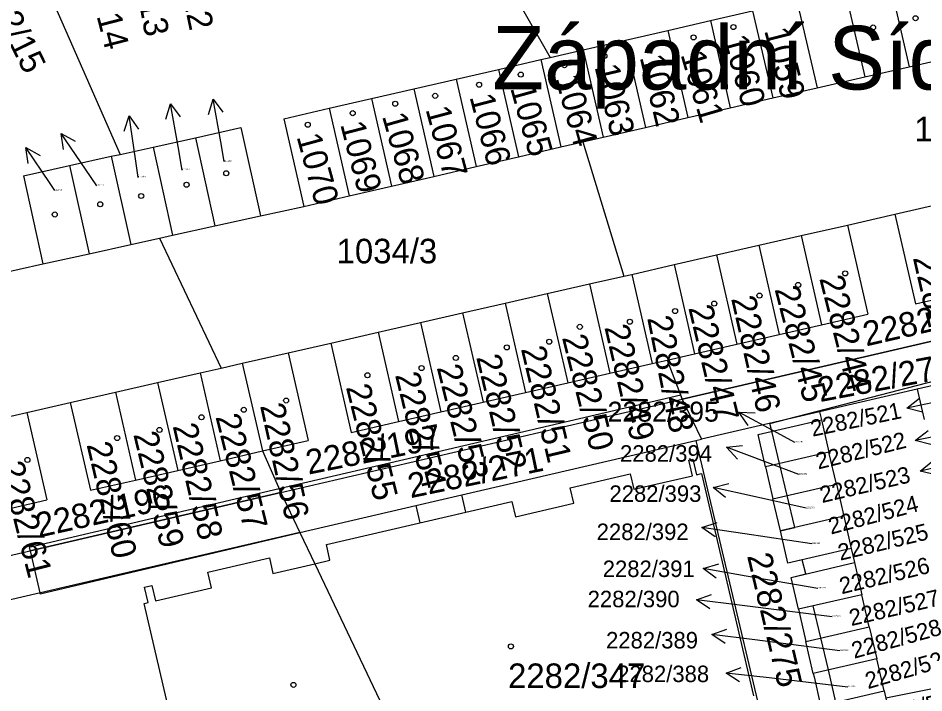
# Model space of a CAD drawing. Extents: x -785744 to -782822, y -1067550 to -1063910.
# Drawn here: x -783920.5 to -783857.9, y -1065972 to -1065925.3 of the extents above; entities that cross this region are included whole.
import ezdxf

# ---------------------------------------------------------------- set-up
doc = ezdxf.new("R2010")
doc.units = 0
for name, color, linetype in [('Hranice parcel', 7, 'Continuous'), ('Parcelní čísla', 7, 'Continuous'), ('Pop_ČP_popisy', 7, 'Continuous'), ('Věcná břemena k části', 7, 'Continuous'), ('Značky budov', 7, 'Continuous')]:
    doc.layers.add(name, color=color, linetype=linetype)

msp = doc.modelspace()

# ---------------------------------------------------------------- linework, layer by layer
at = {"layer": 'Hranice parcel'}
for p, q in [((-783854.13, -1065949.95), (-783858.41, -1065950.94)), ((-783858.41, -1065950.94), (-783865.15, -1065952.51)), ((-783858.41, -1065950.94), (-783857.92, -1065953.05)), ((-783874.64, -1065951.64), (-783873.32, -1065954.41)), ((-783865.15, -1065952.51), (-783873.32, -1065954.41)), ((-783865.15, -1065952.51), (-783865.02, -1065953.07)), ((-783869.4, -1065954.08), (-783865.02, -1065953.07)), ((-783868.88, -1065956.31), (-783869.4, -1065954.08)), ((-783864.51, -1065955.3), (-783868.88, -1065956.31)), ((-783868.88, -1065956.31), (-783868.37, -1065958.53)), ((-783868.37, -1065958.53), (-783863.99, -1065957.52)), ((-783902.39, -1065958.09), (-783901.07, -1065960.86)), ((-783867.86, -1065960.75), (-783868.37, -1065958.53)), ((-783863.48, -1065959.74), (-783867.86, -1065960.75)), ((-783901.07, -1065960.86), (-783963.12, -1065975.29)), ((-783867.35, -1065962.97), (-783867.86, -1065960.75)), ((-783862.97, -1065961.96), (-783867.35, -1065962.97)), ((-783862.97, -1065961.96), (-783862.74, -1065962.93)), ((-783907.42, -1065963.61), (-783903.18, -1065962.62)), ((-783903.18, -1065962.62), (-783902.93, -1065963.69)), ((-783902.93, -1065963.69), (-783900.04, -1065963.02)), ((-783900.04, -1065963.02), (-783893.66, -1065976.46)), ((-783867.12, -1065963.97), (-783862.74, -1065962.93)), ((-783907.17, -1065964.68), (-783907.42, -1065963.61)), ((-783866.61, -1065966.17), (-783867.12, -1065963.97)), ((-783911.8, -1065964.63), (-783911.31, -1065964.52)), ((-783911.55, -1065965.7), (-783911.8, -1065964.63)), ((-783911.31, -1065964.52), (-783911.06, -1065965.59)), ((-783911.06, -1065965.59), (-783907.17, -1065964.68)), ((-783911.84, -1065965.77), (-783911.55, -1065965.7)), ((-783862.23, -1065965.16), (-783866.61, -1065966.17)), ((-783908.25, -1065981.16), (-783911.84, -1065965.77)), ((-783866.61, -1065966.17), (-783866.1, -1065968.39)), ((-783866.1, -1065968.39), (-783861.72, -1065967.38)), ((-783865.59, -1065970.61), (-783866.1, -1065968.39)), ((-783861.2, -1065969.6), (-783865.59, -1065970.61)), ((-783865.59, -1065970.61), (-783865.53, -1065970.84)), ((-783865.53, -1065970.84), (-783865.08, -1065972.83)), ((-783864.83, -1065972.78), (-783860.69, -1065971.82))]:
    msp.add_line(p, q, dxfattribs=at)
for points in [[(-783921.29, -1065916.9), (-783913.5, -1065934.7)], [(-783860.34, -1065922.62), (-783858.96, -1065928.64)], [(-783863.4, -1065923.32), (-783862.02, -1065929.34)], [(-783886.14, -1065923.83), (-783883.78, -1065928)], [(-783866.71, -1065924.08), (-783865.32, -1065930.09)], [(-783872.7, -1065925.45), (-783869.78, -1065924.78)], [(-783869.78, -1065924.78), (-783868.39, -1065930.8)], [(-783875.63, -1065926.13), (-783872.7, -1065925.45)], [(-783872.7, -1065925.45), (-783871.32, -1065931.47)], [(-783878.56, -1065926.8), (-783875.63, -1065926.13)], [(-783875.63, -1065926.13), (-783874.25, -1065932.15)], [(-783881.48, -1065927.47), (-783878.56, -1065926.8)], [(-783878.56, -1065926.8), (-783877.17, -1065932.83)], [(-783883.78, -1065928), (-783881.48, -1065927.47)], [(-783881.48, -1065927.47), (-783880.1, -1065933.51)], [(-783887.34, -1065928.82), (-783884.41, -1065928.14)], [(-783884.41, -1065928.14), (-783883.78, -1065928)], [(-783884.41, -1065928.14), (-783883.03, -1065934.18)], [(-783858.96, -1065928.64), (-783856.06, -1065927.98)], [(-783862.02, -1065929.34), (-783858.96, -1065928.64)], [(-783890.26, -1065929.49), (-783887.34, -1065928.82)], [(-783887.34, -1065928.82), (-783885.96, -1065934.86)], [(-783865.32, -1065930.09), (-783862.02, -1065929.34)], [(-783893.19, -1065930.16), (-783890.26, -1065929.49)], [(-783890.26, -1065929.49), (-783888.89, -1065935.54)], [(-783896.12, -1065930.83), (-783893.19, -1065930.16)], [(-783893.19, -1065930.16), (-783891.82, -1065936.22)], [(-783868.39, -1065930.8), (-783865.32, -1065930.09)], [(-783899.04, -1065931.51), (-783896.12, -1065930.83)], [(-783896.12, -1065930.83), (-783894.74, -1065936.89)], [(-783871.32, -1065931.47), (-783868.39, -1065930.8)], [(-783902.17, -1065932.23), (-783899.04, -1065931.51)], [(-783899.04, -1065931.51), (-783897.67, -1065937.57)], [(-783874.25, -1065932.15), (-783871.32, -1065931.47)], [(-783902.17, -1065932.23), (-783900.8, -1065938.3)], [(-783877.17, -1065932.83), (-783874.25, -1065932.15)], [(-783908.29, -1065933.55), (-783905.15, -1065932.85)], [(-783905.15, -1065932.85), (-783903.8, -1065938.96)], [(-783880.1, -1065933.51), (-783877.17, -1065932.83)], [(-783911.22, -1065934.2), (-783908.29, -1065933.55)], [(-783908.29, -1065933.55), (-783906.94, -1065939.65)], [(-783881.52, -1065933.84), (-783880.1, -1065933.51)], [(-783913.5, -1065934.7), (-783911.22, -1065934.2)], [(-783911.22, -1065934.2), (-783909.87, -1065940.3)], [(-783885.96, -1065934.86), (-783883.03, -1065934.18)], [(-783883.03, -1065934.18), (-783881.52, -1065933.84)], [(-783881.52, -1065933.84), (-783878.68, -1065943.12)], [(-783916.99, -1065935.47), (-783914.11, -1065934.83)], [(-783914.11, -1065934.83), (-783913.5, -1065934.7)], [(-783914.11, -1065934.83), (-783912.76, -1065940.94)], [(-783888.89, -1065935.54), (-783885.96, -1065934.86)], [(-783920.18, -1065936.18), (-783916.99, -1065935.47)], [(-783916.99, -1065935.47), (-783915.64, -1065941.57)], [(-783891.82, -1065936.22), (-783888.89, -1065935.54)], [(-783920.18, -1065936.18), (-783918.83, -1065942.28)], [(-783894.74, -1065936.89), (-783891.82, -1065936.22)], [(-783897.67, -1065937.57), (-783894.74, -1065936.89)], [(-783900.8, -1065938.3), (-783897.67, -1065937.57)], [(-783859.95, -1065938.84), (-783856.84, -1065938.13)], [(-783903.8, -1065938.96), (-783900.8, -1065938.3)], [(-783906.94, -1065939.65), (-783903.8, -1065938.96)], [(-783863.22, -1065939.59), (-783859.95, -1065938.84)], [(-783859.95, -1065938.84), (-783858.53, -1065945.04)], [(-783909.87, -1065940.3), (-783906.94, -1065939.65)], [(-783866.43, -1065940.32), (-783863.22, -1065939.59)], [(-783863.22, -1065939.59), (-783861.81, -1065945.76)], [(-783912.76, -1065940.94), (-783910.78, -1065940.5)], [(-783910.78, -1065940.5), (-783909.87, -1065940.3)], [(-783910.78, -1065940.5), (-783906.5, -1065949.48)], [(-783869.35, -1065940.99), (-783866.43, -1065940.32)], [(-783866.43, -1065940.32), (-783865.02, -1065946.49)], [(-783915.64, -1065941.57), (-783912.76, -1065940.94)], [(-783872.27, -1065941.66), (-783869.35, -1065940.99)], [(-783869.35, -1065940.99), (-783867.94, -1065947.16)], [(-783918.83, -1065942.28), (-783915.64, -1065941.57)], [(-783875.2, -1065942.33), (-783872.27, -1065941.66)], [(-783872.27, -1065941.66), (-783870.86, -1065947.83)], [(-783922.13, -1065943.01), (-783918.83, -1065942.28)], [(-783878.12, -1065943), (-783875.2, -1065942.33)], [(-783875.2, -1065942.33), (-783873.79, -1065948.5)], [(-783881.05, -1065943.66), (-783878.68, -1065943.12)], [(-783878.68, -1065943.12), (-783878.12, -1065943)], [(-783878.12, -1065943), (-783876.71, -1065949.17)], [(-783883.97, -1065944.33), (-783881.05, -1065943.66)], [(-783881.05, -1065943.66), (-783879.64, -1065949.84)], [(-783886.89, -1065945), (-783883.97, -1065944.33)], [(-783883.97, -1065944.33), (-783882.56, -1065950.51)], [(-783858.53, -1065945.04), (-783855.42, -1065944.33)], [(-783889.82, -1065945.67), (-783886.89, -1065945)], [(-783886.89, -1065945), (-783885.48, -1065951.18)], [(-783874.64, -1065951.64), (-783845.18, -1065944.79)], [(-783892.74, -1065946.34), (-783889.82, -1065945.67)], [(-783889.82, -1065945.67), (-783888.41, -1065951.85)], [(-783865.02, -1065946.49), (-783861.81, -1065945.76)], [(-783895.67, -1065947), (-783892.74, -1065946.34)], [(-783892.74, -1065946.34), (-783891.33, -1065952.52)], [(-783867.94, -1065947.16), (-783865.02, -1065946.49)], [(-783898.93, -1065947.75), (-783895.67, -1065947)], [(-783895.67, -1065947), (-783894.26, -1065953.19)], [(-783870.86, -1065947.83), (-783867.94, -1065947.16)], [(-783901.88, -1065948.42), (-783898.93, -1065947.75)], [(-783898.93, -1065947.75), (-783897.52, -1065953.94)], [(-783873.79, -1065948.5), (-783870.86, -1065947.83)], [(-783905.05, -1065949.14), (-783901.88, -1065948.42)], [(-783901.88, -1065948.42), (-783900.49, -1065954.5)], [(-783875.69, -1065948.93), (-783873.79, -1065948.5)], [(-783906.5, -1065949.48), (-783905.05, -1065949.14)], [(-783905.05, -1065949.14), (-783903.66, -1065955.22)], [(-783879.64, -1065949.84), (-783876.71, -1065949.17)], [(-783876.71, -1065949.17), (-783875.69, -1065948.93)], [(-783875.69, -1065948.93), (-783874.64, -1065951.64)], [(-783910.9, -1065950.48), (-783907.97, -1065949.81)], [(-783907.97, -1065949.81), (-783906.5, -1065949.48)], [(-783907.97, -1065949.81), (-783906.58, -1065955.89)], [(-783882.56, -1065950.51), (-783879.64, -1065949.84)], [(-783913.82, -1065951.15), (-783910.9, -1065950.48)], [(-783910.9, -1065950.48), (-783909.51, -1065956.56)], [(-783885.48, -1065951.18), (-783882.56, -1065950.51)], [(-783916.94, -1065951.86), (-783913.82, -1065951.15)], [(-783913.82, -1065951.15), (-783912.43, -1065957.23)], [(-783888.41, -1065951.85), (-783885.48, -1065951.18)], [(-783919.95, -1065952.55), (-783916.94, -1065951.86)], [(-783916.94, -1065951.86), (-783915.55, -1065957.94)], [(-783902.39, -1065958.09), (-783874.64, -1065951.64)], [(-783891.33, -1065952.52), (-783888.41, -1065951.85)], [(-783923.2, -1065953.29), (-783919.95, -1065952.55)], [(-783919.95, -1065952.55), (-783918.56, -1065958.61)], [(-783894.26, -1065953.19), (-783891.33, -1065952.52)], [(-783897.52, -1065953.94), (-783894.26, -1065953.19)], [(-783865.02, -1065953.07), (-783864.51, -1065955.3)], [(-783873.7, -1065954.5), (-783873.32, -1065954.41)], [(-783903.66, -1065955.22), (-783900.49, -1065954.5)], [(-783889.88, -1065958.26), (-783873.7, -1065954.5)], [(-783906.58, -1065955.89), (-783903.66, -1065955.22)], [(-783903.66, -1065955.22), (-783902.39, -1065958.09)], [(-783863.99, -1065957.52), (-783864.51, -1065955.3)], [(-783909.51, -1065956.56), (-783906.58, -1065955.89)], [(-783874.19, -1065955.86), (-783873.9, -1065955.79)], [(-783873.94, -1065956.93), (-783874.19, -1065955.86)], [(-783873.9, -1065955.79), (-783873.65, -1065956.86)], [(-783912.43, -1065957.23), (-783909.51, -1065956.56)], [(-783882.38, -1065957.77), (-783878.24, -1065956.8)], [(-783878.24, -1065956.8), (-783877.99, -1065957.87)], [(-783877.99, -1065957.87), (-783873.94, -1065956.93)], [(-783873.65, -1065956.86), (-783873.31, -1065956.78)], [(-783873.31, -1065956.78), (-783869.72, -1065972.17)], [(-783915.55, -1065957.94), (-783912.43, -1065957.23)], [(-783863.99, -1065957.52), (-783863.48, -1065959.74)], [(-783964.23, -1065972.47), (-783902.39, -1065958.09)], [(-783882.13, -1065958.84), (-783882.38, -1065957.77)], [(-783921.71, -1065959.33), (-783918.56, -1065958.61)], [(-783899.24, -1065961.7), (-783886.42, -1065958.71)], [(-783893.05, -1065959), (-783889.88, -1065958.26)], [(-783886.42, -1065958.71), (-783886.17, -1065959.78)], [(-783886.17, -1065959.78), (-783882.13, -1065958.84)], [(-783901.07, -1065960.86), (-783893.05, -1065959)], [(-783863.48, -1065959.74), (-783862.97, -1065961.96)], [(-783901.07, -1065960.86), (-783900.04, -1065963.02)], [(-783898.99, -1065962.77), (-783899.24, -1065961.7)], [(-783900.04, -1065963.02), (-783898.99, -1065962.77)], [(-783862.74, -1065962.93), (-783862.23, -1065965.16)], [(-783861.72, -1065967.38), (-783862.23, -1065965.16)], [(-783861.72, -1065967.38), (-783861.2, -1065969.6)], [(-783860.69, -1065971.82), (-783861.2, -1065969.6)], [(-783860.69, -1065971.82), (-783860.18, -1065974.04)]]:
    msp.add_lwpolyline(points, dxfattribs=at)
at = {"layer": 'Pop_ČP_popisy'}
for p, q in [((-783909.49, -1065934.15), (-783910.01, -1065931.195)), ((-783906.54, -1065933.83), (-783907.066, -1065930.877)), ((-783912.43, -1065935), (-783912.876, -1065932.033)), ((-783915.88, -1065935.73), (-783917.566, -1065933.249)), ((-783918.33, -1065936.72), (-783920, -1065934.228)), ((-783856.18, -1065951.63), (-783859.114, -1065952.257)), ((-783868.09, -1065953.96), (-783870.73, -1065952.534)), ((-783855.59, -1065953.9), (-783858.532, -1065954.487)), ((-783868.77, -1065956.02), (-783871.578, -1065954.964)), ((-783855.27, -1065955.94), (-783858.195, -1065956.607)), ((-783869.58, -1065958.39), (-783872.508, -1065957.735)), ((-783870.32, -1065960.96), (-783873.287, -1065960.519)), ((-783870.23, -1065963.87), (-783873.186, -1065963.358)), ((-783870.69, -1065965.89), (-783873.667, -1065965.519)), ((-783869.63, -1065968.29), (-783872.606, -1065967.911)), ((-783868.63, -1065970.92), (-783871.611, -1065970.581))]:
    msp.add_line(p, q, dxfattribs=at)
for points in [[(-783910.329, -1065932.267), (-783910.01, -1065931.195), (-783909.344, -1065932.094)], [(-783907.383, -1065931.949), (-783907.066, -1065930.877), (-783906.399, -1065931.773)], [(-783913.222, -1065933.096), (-783912.876, -1065932.033), (-783912.233, -1065932.948)], [(-783917.418, -1065934.357), (-783917.566, -1065933.249), (-783916.591, -1065933.795)], [(-783919.859, -1065935.337), (-783920, -1065934.228), (-783919.028, -1065934.78)], [(-783909.2, -1065935.79), (-783909.49, -1065934.15)], [(-783906.3, -1065935.2), (-783906.54, -1065933.83)], [(-783912.24, -1065936.29), (-783912.43, -1065935)], [(-783915.11, -1065936.87), (-783915.88, -1065935.73)], [(-783918.01, -1065937.2), (-783918.33, -1065936.72)], [(-783858.031, -1065952.537), (-783859.114, -1065952.257), (-783858.24, -1065951.559)], [(-783870.087, -1065953.45), (-783870.73, -1065952.534), (-783869.612, -1065952.57)], [(-783857.454, -1065954.781), (-783858.532, -1065954.487), (-783857.649, -1065953.801)], [(-783866.86, -1065954.63), (-783868.09, -1065953.96)], [(-783870.818, -1065955.784), (-783871.578, -1065954.964), (-783870.466, -1065954.848)], [(-783866.58, -1065956.85), (-783868.77, -1065956.02)], [(-783857.109, -1065956.872), (-783858.195, -1065956.607), (-783857.331, -1065955.897)], [(-783871.641, -1065958.442), (-783872.508, -1065957.735), (-783871.423, -1065957.466)], [(-783866.07, -1065959.18), (-783869.58, -1065958.39)], [(-783872.372, -1065961.16), (-783873.287, -1065960.519), (-783872.225, -1065960.171)], [(-783865.69, -1065961.65), (-783870.32, -1065960.96)], [(-783872.286, -1065964.021), (-783873.186, -1065963.358), (-783872.115, -1065963.036)], [(-783865.28, -1065964.73), (-783870.23, -1065963.87)], [(-783872.737, -1065966.139), (-783873.667, -1065965.519), (-783872.613, -1065965.146)], [(-783864.29, -1065966.69), (-783870.69, -1065965.89)], [(-783871.677, -1065968.533), (-783872.606, -1065967.911), (-783871.551, -1065967.541)], [(-783863.74, -1065969.05), (-783869.63, -1065968.29)], [(-783870.674, -1065971.19), (-783871.611, -1065970.581), (-783870.561, -1065970.197)], [(-783863.19, -1065971.55), (-783868.63, -1065970.92)]]:
    msp.add_lwpolyline(points, dxfattribs=at)
at = {"layer": 'Věcná břemena k části'}
for p, q in [((-783868.58, -1065953.31), (-783844.65, -1065947.09)), ((-783874.75, -1065951.35), (-783892.21, -1065955.43)), ((-783868.45, -1065953.86), (-783868.58, -1065953.31)), ((-783867.92, -1065956.09), (-783868.45, -1065953.86)), ((-783873.7, -1065954.5), (-783869.12, -1065973.86)), ((-783892.21, -1065955.43), (-783902.5, -1065957.84)), ((-783867.39, -1065958.31), (-783867.92, -1065956.09)), ((-783889.6, -1065959.45), (-783889.88, -1065958.26)), ((-783866.87, -1065960.52), (-783867.39, -1065958.31)), ((-783893.05, -1065959), (-783892.78, -1065960.19)), ((-783892.78, -1065960.19), (-783889.6, -1065959.45)), ((-783919.02, -1065965.1), (-783901.07, -1065960.86)), ((-783919.72, -1065962.12), (-783919.04, -1065965.04)), ((-783866.11, -1065963.73), (-783866.35, -1065962.74)), ((-783919.04, -1065965.04), (-783919.02, -1065965.1)), ((-783865.07, -1065968.15), (-783865.59, -1065965.93)), ((-783864.54, -1065970.37), (-783865.07, -1065968.15)), ((-783864.02, -1065972.59), (-783864.54, -1065970.37))]:
    msp.add_line(p, q, dxfattribs=at)
for points in [[(-783845.18, -1065944.79), (-783874.64, -1065951.64)], [(-783874.64, -1065951.64), (-783874.75, -1065951.35)], [(-783889.88, -1065958.26), (-783873.7, -1065954.5)], [(-783902.5, -1065957.84), (-783919.77, -1065961.89)], [(-783919.72, -1065962.12), (-783902.39, -1065958.09)], [(-783902.39, -1065958.09), (-783919.72, -1065962.12)], [(-783902.39, -1065958.09), (-783902.5, -1065957.84)], [(-783902.5, -1065957.84), (-783902.39, -1065958.09)], [(-783901.07, -1065960.86), (-783893.05, -1065959)], [(-783867.86, -1065960.75), (-783866.87, -1065960.52)], [(-783867.35, -1065962.97), (-783867.86, -1065960.75)], [(-783919.77, -1065961.89), (-783919.72, -1065962.12)], [(-783866.35, -1065962.74), (-783867.35, -1065962.97)], [(-783867.12, -1065963.97), (-783866.11, -1065963.73)], [(-783866.61, -1065966.17), (-783867.12, -1065963.97)], [(-783865.59, -1065965.93), (-783866.61, -1065966.17)], [(-783839.84, -1065968.17), (-783860.58, -1065972.31)]]:
    msp.add_lwpolyline(points, dxfattribs=at)
at = {"layer": 'Značky budov'}
for centre in [(-783858.51, -1065925.28), (-783871.11, -1065925.89), (-783861.45, -1065925.92), (-783873.86, -1065926.61), (-783876.86, -1065927.28), (-783880.02, -1065927.89), (-783882.79, -1065928.53), (-783885.8, -1065929.18), (-783888.68, -1065929.88), (-783891.72, -1065930.65), (-783894.48, -1065931.2), (-783897.42, -1065931.85), (-783900.53, -1065932.65), (-783906.16, -1065936.01), (-783908.9, -1065936.8), (-783912.04, -1065937.58), (-783914.87, -1065938.15), (-783918.01, -1065938.86), (-783863.38, -1065942.93), (-783866.63, -1065943.73), (-783869.3, -1065944.47), (-783872.43, -1065945.02), (-783875.14, -1065945.54), (-783878.26, -1065946.28), (-783881.72, -1065946.63), (-783883.83, -1065947.66), (-783886.77, -1065948.05), (-783890.29, -1065948.78), (-783892.66, -1065949.48), (-783896.4, -1065949.98), (-783902.02, -1065951.73), (-783904.95, -1065952.37), (-783907.87, -1065952.89), (-783910.77, -1065953.76), (-783913.7, -1065954.33), (-783919.9, -1065955.84), (-783886.48, -1065968.74), (-783901.52, -1065971.4)]:
    msp.add_circle(centre, 0.175, dxfattribs=at)

# ---------------------------------------------------------------- texts
at = {"layer": 'Parcelní čísla'}
for s, rotation, p in [('1059', 284.08671, (-783868.98, -1065926.13)), ('1060', 285.29658, (-783871.81, -1065926.67)), ('1062', 283.50288, (-783877.59, -1065927.98)), ('1061', 286.29801, (-783874.77, -1065927.79)), ('1063', 283.3245, (-783880.71, -1065928.64)), ('1064', 285.41358, (-783883.43, -1065929.42)), ('1065', 285.59799, (-783886.54, -1065930.11)), ('1066', 284.62086, (-783889.35, -1065930.72)), ('1068', 285.79023, (-783895.4, -1065932.05)), ('1067', 284.94414, (-783892.39, -1065931.58)), ('1069', 284.59197, (-783898.29, -1065932.62)), ('1070', 285.35913, (-783901.31, -1065933.47)), ('2282/43', 282.90897, (-783858.71, -1065941.85)), ('2282/44', 284.25924, (-783865.18, -1065943.28)), ('2282/45', 284.43879, (-783868.27, -1065944.02)), ('2282/198', 12.94263, (-783861.93, -1065947.99)), ('2282/46', 282.75282, (-783871.27, -1065944.67)), ('2282/47', 283.35528, (-783874.23, -1065945.31)), ('2282/48', 281.30571, (-783877.07, -1065946.02)), ('2282/49', 283.08708, (-783880.03, -1065946.66)), ('2282/50', 284.03109, (-783882.96, -1065947.37)), ('2282/51', 283.34385, (-783885.8, -1065948.15)), ('2282/52', 283.31964, (-783888.89, -1065948.73)), ('2282/270', 10.68885, (-783865.12, -1065951.84)), ('2282/53', 284.03109, (-783891.62, -1065949.44)), ('2282/54', 283.73121, (-783894.5, -1065949.96)), ('2282/55', 284.03109, (-783897.9, -1065950.8)), ('2282/56', 282.52422, (-783903.83, -1065952.09)), ('2282/57', 284.03109, (-783906.91, -1065952.85)), ('2282/58', 283.08708, (-783909.87, -1065953.49)), ('2282/197', 11.30994, (-783900.48, -1065956.86)), ('2282/59', 283.53087, (-783912.59, -1065954.07)), ('2282/60', 283.16772, (-783915.82, -1065954.78)), ('2282/271', 11.6937, (-783893.42, -1065958.49)), ('2282/61', 284.35932, (-783921.85, -1065956.15)), ('2282/196', 12.57714, (-783919.12, -1065961.22)), ('2282/275', 283.36203, (-783870.17, -1065962.47))]:
    msp.add_text(s, height=1.7, rotation=rotation, dxfattribs=at).set_placement(p)
for s, height, p in [('1034/1', 1.7, (-783858.6, -1065933.8)), ('1112/12', 0.1, (-783906.3, -1065935.2)), ('1112/14', 0.1, (-783912.24, -1065936.29)), ('1112/13', 0.1, (-783909.2, -1065935.79)), ('1112/15', 0.1, (-783915.11, -1065936.87)), ('1112/16', 0.1, (-783918.01, -1065937.2)), ('1034/3', 1.7, (-783898.53, -1065942.24)), ('2282/395', 0.1, (-783866.86, -1065954.63)), ('2282/394', 0.1, (-783866.58, -1065956.85)), ('2282/393', 0.1, (-783866.07, -1065959.18)), ('2282/392', 0.1, (-783865.69, -1065961.65)), ('2282/391', 0.1, (-783865.28, -1065964.73)), ('2282/390', 0.1, (-783864.29, -1065966.69)), ('2282/389', 0.1, (-783863.74, -1065969.05)), ('2282/347', 1.7, (-783886.68, -1065971.62)), ('2282/388', 0.1, (-783863.19, -1065971.55))]:
    msp.add_text(s, height=height, dxfattribs=at).set_placement(p)
at = {"layer": 'Pop_ČP_popisy'}
for s, height, rotation, p in [('1112/12', 1.7, 281.75157, (-783910.342, -1065918.167)), ('1112/13', 1.7, 280.35909, (-783913.226, -1065918.555)), ('1112/14', 1.7, 284.45823, (-783916.549, -1065919.611)), ('1112/15', 1.7, 296.23194, (-783923.701, -1065921.876)), ('2282/521', 1.14, 11.75985, (-783865.638, -1065954.236)), ('2282/522', 1.14, 13.87512, (-783865.244, -1065956.503)), ('2282/523', 1.14, 13.22478, (-783864.981, -1065958.826)), ('2282/524', 1.14, 14.9382, (-783864.365, -1065961.005)), ('2282/525', 1.14, 13.65327, (-783863.722, -1065962.816)), ('2282/526', 1.14, 13.57326, (-783863.626, -1065965.135)), ('2282/527', 1.14, 13.16961, (-783862.958, -1065967.336)), ('2282/528', 1.14, 15.41007, (-783862.759, -1065969.596)), ('2282/529', 1.14, 16.21512, (-783861.805, -1065971.7)), ('2282/530', 1.14, 14.04603, (-783861.352, -1065974.289))]:
    msp.add_text(s, height=height, rotation=rotation, dxfattribs=at).set_placement(p)
for s, height, p in [('Západní Sídliště', 4.4, (-783887.78, -1065930.21)), ('2282/395', 1.38, (-783879.804, -1065953.19)), ('2282/394', 1.14, (-783878.943, -1065955.96)), ('2282/393', 1.14, (-783879.675, -1065958.74)), ('2282/392', 1.14, (-783880.557, -1065961.38)), ('2282/391', 1.14, (-783880.137, -1065963.94)), ('2282/390', 1.14, (-783881.179, -1065966.03)), ('2282/389', 1.14, (-783879.909, -1065968.88)), ('2282/388', 1.14, (-783879.141, -1065971.21))]:
    msp.add_text(s, height=height, dxfattribs=at).set_placement(p)

doc.saveas('drawing.dxf')
